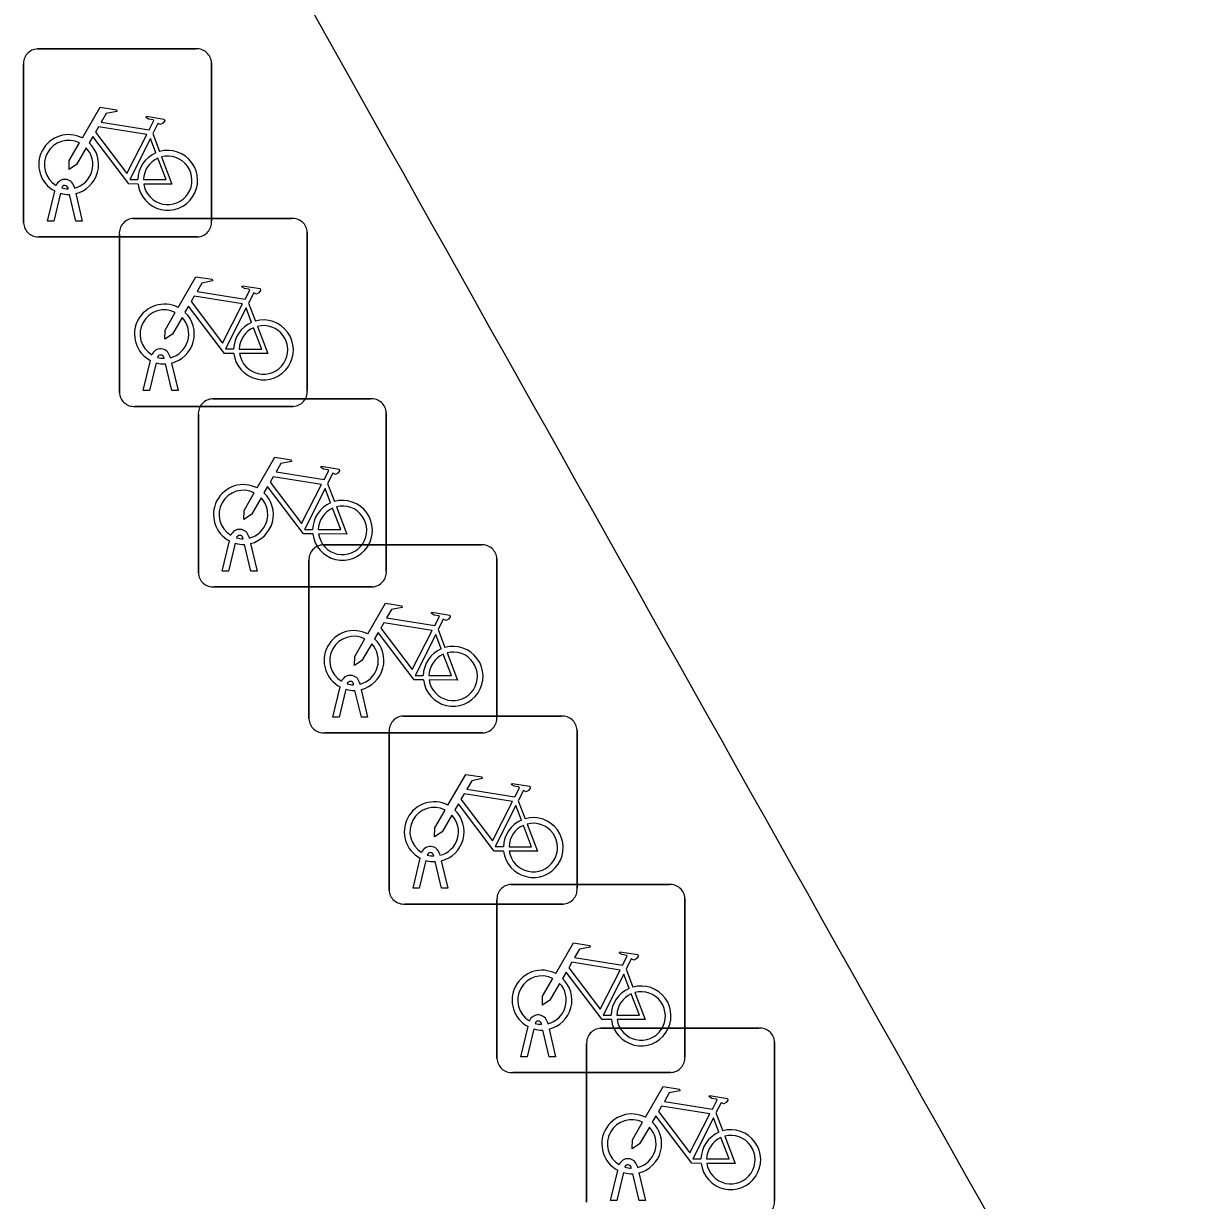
# Model space of a CAD drawing. Extents: x 161087 to 161922, y 382574 to 383873.
# Drawn here: x 161528.71 to 161534.93, y 383349.11 to 383355.36 of the extents above; entities that cross this region are included whole.
import ezdxf

# ---------------------------------------------------------------- set-up
doc = ezdxf.new("R2010")
doc.units = 0
doc.layers.add('IMGEO_Fietsenrek', color=7, linetype='Continuous')
doc.layers.add('IMGEO_Fietspad_gesloten', color=7, linetype='Continuous')

msp = doc.modelspace()

# ---------------------------------------------------------------- linework, layer by layer
at = {"layer": 'IMGEO_Fietsenrek'}
for p, q in [((161528.7849, 383355.2285), (161529.6258, 383355.2285)), ((161529.6258, 383355.2285), (161528.7849, 383355.2285)), ((161528.7105, 383354.3039), (161528.7105, 383355.1448)), ((161528.7105, 383355.1448), (161528.7105, 383354.3039)), ((161529.7095, 383355.1541), (161529.7095, 383354.3132)), ((161529.7095, 383354.3132), (161529.7095, 383355.1541)), ((161529.3972, 383354.7782), (161529.4335, 383354.683)), ((161528.9786, 383354.4964), (161528.9804, 383354.4885)), ((161528.8375, 383354.3133), (161528.8758, 383354.4733)), ((161528.9062, 383354.4611), (161528.8709, 383354.3133)), ((161528.9479, 383354.4849), (161528.9469, 383354.4892)), ((161528.989, 383354.3133), (161528.9551, 383354.455)), ((161528.9874, 383354.4593), (161529.0224, 383354.3133)), ((161528.8709, 383354.3133), (161528.8375, 383354.3133)), ((161529.0224, 383354.3133), (161528.989, 383354.3133)), ((161529.2939, 383354.3275), (161530.1348, 383354.3275)), ((161530.1348, 383354.3275), (161529.2939, 383354.3275)), ((161529.2195, 383353.4029), (161529.2195, 383354.2438)), ((161529.2195, 383354.2438), (161529.2195, 383353.4029)), ((161530.2185, 383354.2531), (161530.2185, 383353.4122)), ((161530.2185, 383353.4122), (161530.2185, 383354.2531)), ((161529.6351, 383354.2295), (161528.7942, 383354.2295)), ((161528.7942, 383354.2295), (161529.6351, 383354.2295)), ((161529.9062, 383353.8772), (161529.9425, 383353.782)), ((161529.3465, 383353.4123), (161529.3848, 383353.5723)), ((161529.4152, 383353.5601), (161529.3799, 383353.4123)), ((161529.4569, 383353.5839), (161529.4559, 383353.5882)), ((161529.4876, 383353.5954), (161529.4894, 383353.5875)), ((161529.4964, 383353.5583), (161529.5314, 383353.4123)), ((161529.498, 383353.4123), (161529.4641, 383353.554)), ((161529.3799, 383353.4123), (161529.3465, 383353.4123)), ((161529.5314, 383353.4123), (161529.498, 383353.4123)), ((161529.7139, 383353.3685), (161530.5548, 383353.3685)), ((161530.5548, 383353.3685), (161529.7139, 383353.3685)), ((161530.1441, 383353.3285), (161529.3032, 383353.3285)), ((161529.3032, 383353.3285), (161530.1441, 383353.3285)), ((161529.6395, 383352.4439), (161529.6395, 383353.2848)), ((161529.6395, 383353.2848), (161529.6395, 383352.4439)), ((161530.6385, 383353.2941), (161530.6385, 383352.4532)), ((161530.6385, 383352.4532), (161530.6385, 383353.2941)), ((161530.3262, 383352.9182), (161530.3625, 383352.823)), ((161529.8769, 383352.6249), (161529.8759, 383352.6292)), ((161529.9076, 383352.6364), (161529.9094, 383352.6285)), ((161529.7665, 383352.4533), (161529.8048, 383352.6133)), ((161529.8352, 383352.6011), (161529.7999, 383352.4533)), ((161529.918, 383352.4533), (161529.8841, 383352.595)), ((161529.9164, 383352.5993), (161529.9514, 383352.4533)), ((161530.3019, 383352.5925), (161531.1428, 383352.5925)), ((161531.1428, 383352.5925), (161530.3019, 383352.5925)), ((161530.2275, 383351.6679), (161530.2275, 383352.5088)), ((161530.2275, 383352.5088), (161530.2275, 383351.6679)), ((161531.2265, 383352.5181), (161531.2265, 383351.6772)), ((161531.2265, 383351.6772), (161531.2265, 383352.5181)), ((161529.7999, 383352.4533), (161529.7665, 383352.4533)), ((161529.9514, 383352.4533), (161529.918, 383352.4533)), ((161530.5641, 383352.3695), (161529.7232, 383352.3695)), ((161529.7232, 383352.3695), (161530.5641, 383352.3695)), ((161530.9142, 383352.1422), (161530.9505, 383352.047)), ((161530.3545, 383351.6773), (161530.3928, 383351.8373)), ((161530.4232, 383351.8251), (161530.3879, 383351.6773)), ((161530.4649, 383351.8489), (161530.4639, 383351.8532)), ((161530.506, 383351.6773), (161530.4721, 383351.819)), ((161530.4956, 383351.8604), (161530.4974, 383351.8525)), ((161530.5044, 383351.8233), (161530.5394, 383351.6773)), ((161530.7279, 383351.6825), (161531.5688, 383351.6825)), ((161531.5688, 383351.6825), (161530.7279, 383351.6825)), ((161530.3879, 383351.6773), (161530.3545, 383351.6773)), ((161530.5394, 383351.6773), (161530.506, 383351.6773)), ((161531.1521, 383351.5935), (161530.3112, 383351.5935)), ((161530.3112, 383351.5935), (161531.1521, 383351.5935)), ((161530.6535, 383350.7579), (161530.6535, 383351.5988)), ((161530.6535, 383351.5988), (161530.6535, 383350.7579)), ((161531.6525, 383351.6081), (161531.6525, 383350.7672)), ((161531.6525, 383350.7672), (161531.6525, 383351.6081)), ((161531.3402, 383351.2322), (161531.3765, 383351.137)), ((161530.8909, 383350.9389), (161530.8899, 383350.9432)), ((161530.9216, 383350.9504), (161530.9234, 383350.9425)), ((161530.7805, 383350.7673), (161530.8188, 383350.9273)), ((161530.8492, 383350.9151), (161530.8139, 383350.7673)), ((161530.932, 383350.7673), (161530.8981, 383350.909)), ((161530.9304, 383350.9133), (161530.9654, 383350.7673)), ((161530.8139, 383350.7673), (161530.7805, 383350.7673)), ((161530.9654, 383350.7673), (161530.932, 383350.7673)), ((161531.3009, 383350.7875), (161532.1418, 383350.7875)), ((161532.1418, 383350.7875), (161531.3009, 383350.7875)), ((161531.5781, 383350.6835), (161530.7372, 383350.6835)), ((161530.7372, 383350.6835), (161531.5781, 383350.6835)), ((161531.2265, 383349.8629), (161531.2265, 383350.7038)), ((161531.2265, 383350.7038), (161531.2265, 383349.8629)), ((161532.2255, 383350.7131), (161532.2255, 383349.8722)), ((161532.2255, 383349.8722), (161532.2255, 383350.7131)), ((161531.9132, 383350.3372), (161531.9495, 383350.242)), ((161531.4946, 383350.0554), (161531.4964, 383350.0475)), ((161531.3535, 383349.8723), (161531.3918, 383350.0323)), ((161531.4222, 383350.0201), (161531.3869, 383349.8723)), ((161531.4639, 383350.0439), (161531.4629, 383350.0482)), ((161531.505, 383349.8723), (161531.4711, 383350.014)), ((161531.5034, 383350.0183), (161531.5384, 383349.8723)), ((161531.7779, 383350.0235), (161532.6188, 383350.0235)), ((161532.6188, 383350.0235), (161531.7779, 383350.0235)), ((161531.7035, 383349.0989), (161531.7035, 383349.9398)), ((161531.7035, 383349.9398), (161531.7035, 383349.0989)), ((161532.7025, 383349.9491), (161532.7025, 383349.1082)), ((161532.7025, 383349.1082), (161532.7025, 383349.9491)), ((161531.3869, 383349.8723), (161531.3535, 383349.8723)), ((161531.5384, 383349.8723), (161531.505, 383349.8723)), ((161532.1511, 383349.7885), (161531.3102, 383349.7885)), ((161531.3102, 383349.7885), (161532.1511, 383349.7885)), ((161532.3902, 383349.5732), (161532.4265, 383349.478)), ((161531.8305, 383349.1083), (161531.8688, 383349.2683)), ((161531.8992, 383349.2561), (161531.8639, 383349.1083)), ((161531.9409, 383349.2799), (161531.9399, 383349.2842)), ((161531.982, 383349.1083), (161531.9481, 383349.25)), ((161531.9716, 383349.2914), (161531.9734, 383349.2835)), ((161531.9804, 383349.2543), (161532.0154, 383349.1083)), ((161531.8639, 383349.1083), (161531.8305, 383349.1083)), ((161532.0154, 383349.1083), (161531.982, 383349.1083))]:
    msp.add_line(p, q, dxfattribs=at)
for points in [[(161529.0231, 383354.7552), (161529.1178, 383354.9187), (161529.204, 383354.9049), (161529.2057, 383354.8962), (161529.1496, 383354.8853), (161529.1234, 383354.84), (161529.3786, 383354.7992)], [(161529.3786, 383354.7992), (161529.4036, 383354.848), (161529.3985, 383354.852), (161529.3753, 383354.8557), (161529.3626, 383354.8632), (161529.3616, 383354.8663), (161529.3638, 383354.8709), (161529.4586, 383354.8558), (161529.4609, 383354.8455), (161529.4515, 383354.8331), (161529.4391, 383354.8267), (161529.4246, 383354.8329), (161529.3972, 383354.7782)], [(161529.3657, 383354.774), (161529.1089, 383354.815), (161529.0922, 383354.7862), (161529.2592, 383354.5659), (161529.3657, 383354.774)], [(161529.3188, 383354.5105), (161529.2691, 383354.5106), (161529.0784, 383354.7623), (161529.0594, 383354.7295)], [(161529.4137, 383354.676), (161529.3844, 383354.7528), (161529.275, 383354.5347), (161529.3177, 383354.5346)], [(161529.0438, 383354.7027), (161528.9922, 383354.6135), (161528.9523, 383354.5875), (161528.9535, 383354.635), (161529.008, 383354.7292)], [(161529.3477, 383354.5345), (161529.4676, 383354.5343), (161529.4244, 383354.6479)], [(161529.4442, 383354.6548), (161529.4992, 383354.5102), (161529.3491, 383354.5105)], [(161529.5321, 383353.8542), (161529.6268, 383354.0177), (161529.713, 383354.0039), (161529.7147, 383353.9952), (161529.6586, 383353.9843), (161529.6324, 383353.939), (161529.8876, 383353.8982)], [(161529.8876, 383353.8982), (161529.9126, 383353.947), (161529.9075, 383353.951), (161529.8843, 383353.9547), (161529.8716, 383353.9622), (161529.8706, 383353.9653), (161529.8728, 383353.9699), (161529.9676, 383353.9548), (161529.9699, 383353.9445), (161529.9605, 383353.9321), (161529.9481, 383353.9257), (161529.9336, 383353.9319), (161529.9062, 383353.8772)], [(161529.8747, 383353.873), (161529.6179, 383353.914), (161529.6012, 383353.8852), (161529.7682, 383353.6649), (161529.8747, 383353.873)], [(161529.5528, 383353.8017), (161529.5012, 383353.7125), (161529.4613, 383353.6865), (161529.4625, 383353.734), (161529.517, 383353.8282)], [(161529.8278, 383353.6095), (161529.7781, 383353.6096), (161529.5874, 383353.8613), (161529.5684, 383353.8285)], [(161529.9227, 383353.775), (161529.8934, 383353.8518), (161529.784, 383353.6337), (161529.8267, 383353.6336)], [(161529.8567, 383353.6335), (161529.9766, 383353.6333), (161529.9334, 383353.7469)], [(161529.9532, 383353.7538), (161530.0082, 383353.6092), (161529.8581, 383353.6095)], [(161529.9521, 383352.8952), (161530.0468, 383353.0587), (161530.133, 383353.0449), (161530.1347, 383353.0362), (161530.0786, 383353.0253), (161530.0524, 383352.98), (161530.3076, 383352.9392)], [(161530.3076, 383352.9392), (161530.3326, 383352.988), (161530.3275, 383352.992), (161530.3043, 383352.9957), (161530.2916, 383353.0032), (161530.2906, 383353.0063), (161530.2928, 383353.0109), (161530.3876, 383352.9958), (161530.3899, 383352.9855), (161530.3805, 383352.9731), (161530.3681, 383352.9667), (161530.3536, 383352.9729), (161530.3262, 383352.9182)], [(161530.2947, 383352.914), (161530.0379, 383352.955), (161530.0212, 383352.9262), (161530.1882, 383352.7059), (161530.2947, 383352.914)], [(161529.9728, 383352.8427), (161529.9212, 383352.7535), (161529.8813, 383352.7275), (161529.8825, 383352.775), (161529.937, 383352.8692)], [(161530.2478, 383352.6505), (161530.1981, 383352.6506), (161530.0074, 383352.9023), (161529.9884, 383352.8695)], [(161530.3427, 383352.816), (161530.3134, 383352.8928), (161530.204, 383352.6747), (161530.2467, 383352.6746)], [(161530.2767, 383352.6745), (161530.3966, 383352.6743), (161530.3534, 383352.7879)], [(161530.3732, 383352.7948), (161530.4282, 383352.6502), (161530.2781, 383352.6505)], [(161530.5401, 383352.1192), (161530.6348, 383352.2827), (161530.721, 383352.2689), (161530.7227, 383352.2602), (161530.6666, 383352.2493), (161530.6404, 383352.204), (161530.8956, 383352.1632)], [(161530.8827, 383352.138), (161530.6259, 383352.179), (161530.6092, 383352.1502), (161530.7762, 383351.9299), (161530.8827, 383352.138)], [(161530.8956, 383352.1632), (161530.9206, 383352.212), (161530.9155, 383352.216), (161530.8923, 383352.2197), (161530.8796, 383352.2272), (161530.8786, 383352.2303), (161530.8808, 383352.2349), (161530.9756, 383352.2198), (161530.9779, 383352.2095), (161530.9685, 383352.1971), (161530.9561, 383352.1907), (161530.9416, 383352.1969), (161530.9142, 383352.1422)], [(161530.8358, 383351.8745), (161530.7861, 383351.8746), (161530.5954, 383352.1263), (161530.5764, 383352.0935)], [(161530.9307, 383352.04), (161530.9014, 383352.1168), (161530.792, 383351.8987), (161530.8347, 383351.8986)], [(161530.5608, 383352.0667), (161530.5092, 383351.9775), (161530.4693, 383351.9515), (161530.4705, 383351.999), (161530.525, 383352.0932)], [(161530.8647, 383351.8985), (161530.9846, 383351.8983), (161530.9414, 383352.0119)], [(161530.9612, 383352.0188), (161531.0162, 383351.8742), (161530.8661, 383351.8745)], [(161530.9661, 383351.2092), (161531.0608, 383351.3727), (161531.147, 383351.3589), (161531.1487, 383351.3502), (161531.0926, 383351.3393), (161531.0664, 383351.294), (161531.3216, 383351.2532)], [(161531.3216, 383351.2532), (161531.3466, 383351.302), (161531.3415, 383351.306), (161531.3183, 383351.3097), (161531.3056, 383351.3172), (161531.3046, 383351.3203), (161531.3068, 383351.3249), (161531.4016, 383351.3098), (161531.4039, 383351.2995), (161531.3945, 383351.2871), (161531.3821, 383351.2807), (161531.3676, 383351.2869), (161531.3402, 383351.2322)], [(161531.3087, 383351.228), (161531.0519, 383351.269), (161531.0352, 383351.2402), (161531.2022, 383351.0199), (161531.3087, 383351.228)], [(161530.9868, 383351.1567), (161530.9352, 383351.0675), (161530.8953, 383351.0415), (161530.8965, 383351.089), (161530.951, 383351.1832)], [(161531.2618, 383350.9645), (161531.2121, 383350.9646), (161531.0214, 383351.2163), (161531.0024, 383351.1835)], [(161531.3567, 383351.13), (161531.3274, 383351.2068), (161531.218, 383350.9887), (161531.2607, 383350.9886)], [(161531.2907, 383350.9885), (161531.4106, 383350.9883), (161531.3674, 383351.1019)], [(161531.3872, 383351.1088), (161531.4422, 383350.9642), (161531.2921, 383350.9645)], [(161531.5391, 383350.3142), (161531.6338, 383350.4777), (161531.72, 383350.4639), (161531.7217, 383350.4552), (161531.6656, 383350.4443), (161531.6394, 383350.399), (161531.8946, 383350.3582)], [(161531.8946, 383350.3582), (161531.9196, 383350.407), (161531.9145, 383350.411), (161531.8913, 383350.4147), (161531.8786, 383350.4222), (161531.8776, 383350.4253), (161531.8798, 383350.4299), (161531.9746, 383350.4148), (161531.9769, 383350.4045), (161531.9675, 383350.3921), (161531.9551, 383350.3857), (161531.9406, 383350.3919), (161531.9132, 383350.3372)], [(161531.8817, 383350.333), (161531.6249, 383350.374), (161531.6082, 383350.3452), (161531.7752, 383350.1249), (161531.8817, 383350.333)], [(161531.8348, 383350.0695), (161531.7851, 383350.0696), (161531.5944, 383350.3213), (161531.5754, 383350.2885)], [(161531.9297, 383350.235), (161531.9004, 383350.3118), (161531.791, 383350.0937), (161531.8337, 383350.0936)], [(161531.5598, 383350.2617), (161531.5082, 383350.1725), (161531.4683, 383350.1465), (161531.4695, 383350.194), (161531.524, 383350.2882)], [(161531.8637, 383350.0935), (161531.9836, 383350.0933), (161531.9404, 383350.2069)], [(161531.9602, 383350.2138), (161532.0152, 383350.0692), (161531.8651, 383350.0695)], [(161532.0161, 383349.5502), (161532.1108, 383349.7137), (161532.197, 383349.6999), (161532.1987, 383349.6912), (161532.1426, 383349.6803), (161532.1164, 383349.635), (161532.3716, 383349.5942)], [(161532.3716, 383349.5942), (161532.3966, 383349.643), (161532.3915, 383349.647), (161532.3683, 383349.6507), (161532.3556, 383349.6582), (161532.3546, 383349.6613), (161532.3568, 383349.6659), (161532.4516, 383349.6508), (161532.4539, 383349.6405), (161532.4445, 383349.6281), (161532.4321, 383349.6217), (161532.4176, 383349.6279), (161532.3902, 383349.5732)], [(161532.3118, 383349.3055), (161532.2621, 383349.3056), (161532.0714, 383349.5573), (161532.0524, 383349.5245)], [(161532.3587, 383349.569), (161532.1019, 383349.61), (161532.0852, 383349.5812), (161532.2522, 383349.3609), (161532.3587, 383349.569)], [(161532.0368, 383349.4977), (161531.9852, 383349.4085), (161531.9453, 383349.3825), (161531.9465, 383349.43), (161532.001, 383349.5242)], [(161532.4067, 383349.471), (161532.3774, 383349.5478), (161532.268, 383349.3297), (161532.3107, 383349.3296)], [(161532.3407, 383349.3295), (161532.4606, 383349.3293), (161532.4174, 383349.4429)], [(161532.4372, 383349.4498), (161532.4922, 383349.3052), (161532.3421, 383349.3055)]]:
    msp.add_lwpolyline(points, dxfattribs=at)
for centre, radius, start, end in [((161528.7882, 383355.1506), 0.0779, 92.4484, 184.28452), ((161528.7882, 383355.1506), 0.0779, 92.4484, 184.28452), ((161529.6316, 383355.1508), 0.0779, 2.4484, 94.28452), ((161529.6316, 383355.1508), 0.0779, 2.4484, 94.28452), ((161528.9501, 383354.6139), 0.159, 62.67661, 242.13685), ((161528.9501, 383354.6139), 0.129, 63.31916, 238.90302), ((161528.9501, 383354.6139), 0.129, 283.60429, 43.43025), ((161528.9501, 383354.6139), 0.159, 283.5766, 46.60424), ((161529.4767, 383354.5299), 0.159, 187.0065, 105.77075), ((161529.4767, 383354.5299), 0.159, 113.3408, 178.32165), ((161529.4767, 383354.5299), 0.129, 113.92302, 177.95563), ((161529.4767, 383354.5299), 0.129, 188.67146, 104.58832), ((161528.9299, 383354.4853), 0.0499, 12.8025, 158.69338), ((161528.9299, 383354.4853), 0.0174, 12.8025, 163.45023), ((161528.9501, 383354.6139), 0.159, 253.99666, 271.78671), ((161528.9501, 383354.6139), 0.129, 253.41502, 269.02044), ((161529.2972, 383354.2496), 0.0779, 92.4484, 184.28452), ((161529.2972, 383354.2496), 0.0779, 92.4484, 184.28452), ((161529.6318, 383354.3074), 0.0779, 272.4484, 4.28452), ((161529.6318, 383354.3074), 0.0779, 272.4484, 4.28452), ((161530.1406, 383354.2498), 0.0779, 2.4484, 94.28452), ((161530.1406, 383354.2498), 0.0779, 2.4484, 94.28452), ((161528.7884, 383354.3072), 0.0779, 182.4484, 274.28452), ((161528.7884, 383354.3072), 0.0779, 182.4484, 274.28452), ((161529.4591, 383353.7129), 0.159, 62.67661, 242.13685), ((161529.4591, 383353.7129), 0.129, 63.31916, 238.90302), ((161529.4591, 383353.7129), 0.159, 283.5766, 46.60424), ((161529.4591, 383353.7129), 0.129, 283.60429, 43.43025), ((161529.9857, 383353.6289), 0.159, 113.3408, 178.32165), ((161529.9857, 383353.6289), 0.159, 187.0065, 105.77075), ((161529.9857, 383353.6289), 0.129, 113.92302, 177.95563), ((161529.9857, 383353.6289), 0.129, 188.67146, 104.58832), ((161529.4389, 383353.5843), 0.0499, 12.8025, 158.69338), ((161529.4591, 383353.7129), 0.159, 253.99666, 271.78671), ((161529.4389, 383353.5843), 0.0174, 12.8025, 163.45023), ((161529.4591, 383353.7129), 0.129, 253.41502, 269.02044), ((161529.2974, 383353.4062), 0.0779, 182.4484, 274.28452), ((161529.2974, 383353.4062), 0.0779, 182.4484, 274.28452), ((161529.7172, 383353.2906), 0.0779, 92.4484, 184.28452), ((161529.7172, 383353.2906), 0.0779, 92.4484, 184.28452), ((161530.1408, 383353.4064), 0.0779, 272.4484, 4.28452), ((161530.1408, 383353.4064), 0.0779, 272.4484, 4.28452), ((161530.5606, 383353.2908), 0.0779, 2.4484, 94.28452), ((161530.5606, 383353.2908), 0.0779, 2.4484, 94.28452), ((161529.8791, 383352.7539), 0.159, 62.67661, 242.13685), ((161529.8791, 383352.7539), 0.129, 63.31916, 238.90302), ((161529.8791, 383352.7539), 0.159, 283.5766, 46.60424), ((161529.8791, 383352.7539), 0.129, 283.60429, 43.43025), ((161530.4057, 383352.6699), 0.159, 113.3408, 178.32165), ((161530.4057, 383352.6699), 0.159, 187.0065, 105.77075), ((161530.4057, 383352.6699), 0.129, 113.92302, 177.95563), ((161530.4057, 383352.6699), 0.129, 188.67146, 104.58832), ((161529.8589, 383352.6253), 0.0499, 12.8025, 158.69338), ((161529.8589, 383352.6253), 0.0174, 12.8025, 163.45023), ((161529.8791, 383352.7539), 0.129, 253.41502, 269.02044), ((161529.8791, 383352.7539), 0.159, 253.99666, 271.78671), ((161530.3052, 383352.5146), 0.0779, 92.4484, 184.28452), ((161530.3052, 383352.5146), 0.0779, 92.4484, 184.28452), ((161531.1486, 383352.5148), 0.0779, 2.4484, 94.28452), ((161531.1486, 383352.5148), 0.0779, 2.4484, 94.28452), ((161529.7174, 383352.4472), 0.0779, 182.4484, 274.28452), ((161529.7174, 383352.4472), 0.0779, 182.4484, 274.28452), ((161530.5608, 383352.4474), 0.0779, 272.4484, 4.28452), ((161530.5608, 383352.4474), 0.0779, 272.4484, 4.28452), ((161530.4671, 383351.9779), 0.159, 62.67661, 242.13685), ((161530.4671, 383351.9779), 0.129, 63.31916, 238.90302), ((161530.4671, 383351.9779), 0.129, 283.60429, 43.43025), ((161530.4671, 383351.9779), 0.159, 283.5766, 46.60424), ((161530.9937, 383351.8939), 0.159, 113.3408, 178.32165), ((161530.9937, 383351.8939), 0.159, 187.0065, 105.77075), ((161530.9937, 383351.8939), 0.129, 113.92302, 177.95563), ((161530.9937, 383351.8939), 0.129, 188.67146, 104.58832), ((161530.4469, 383351.8493), 0.0499, 12.8025, 158.69338), ((161530.4469, 383351.8493), 0.0174, 12.8025, 163.45023), ((161530.4671, 383351.9779), 0.159, 253.99666, 271.78671), ((161530.4671, 383351.9779), 0.129, 253.41502, 269.02044), ((161530.7312, 383351.6046), 0.0779, 92.4484, 184.28452), ((161530.7312, 383351.6046), 0.0779, 92.4484, 184.28452), ((161531.5746, 383351.6048), 0.0779, 2.4484, 94.28452), ((161531.5746, 383351.6048), 0.0779, 2.4484, 94.28452), ((161530.3054, 383351.6712), 0.0779, 182.4484, 274.28452), ((161530.3054, 383351.6712), 0.0779, 182.4484, 274.28452), ((161531.1488, 383351.6714), 0.0779, 272.4484, 4.28452), ((161531.1488, 383351.6714), 0.0779, 272.4484, 4.28452), ((161530.8931, 383351.0679), 0.159, 62.67661, 242.13685), ((161530.8931, 383351.0679), 0.129, 63.31916, 238.90302), ((161530.8931, 383351.0679), 0.159, 283.5766, 46.60424), ((161530.8931, 383351.0679), 0.129, 283.60429, 43.43025), ((161531.4197, 383350.9839), 0.159, 113.3408, 178.32165), ((161531.4197, 383350.9839), 0.159, 187.0065, 105.77075), ((161531.4197, 383350.9839), 0.129, 113.92302, 177.95563), ((161531.4197, 383350.9839), 0.129, 188.67146, 104.58832), ((161530.8729, 383350.9393), 0.0499, 12.8025, 158.69338), ((161530.8729, 383350.9393), 0.0174, 12.8025, 163.45023), ((161530.8931, 383351.0679), 0.129, 253.41502, 269.02044), ((161530.8931, 383351.0679), 0.159, 253.99666, 271.78671), ((161530.7314, 383350.7612), 0.0779, 182.4484, 274.28452), ((161530.7314, 383350.7612), 0.0779, 182.4484, 274.28452), ((161531.3042, 383350.7096), 0.0779, 92.4484, 184.28452), ((161531.3042, 383350.7096), 0.0779, 92.4484, 184.28452), ((161531.5748, 383350.7614), 0.0779, 272.4484, 4.28452), ((161531.5748, 383350.7614), 0.0779, 272.4484, 4.28452), ((161532.1476, 383350.7098), 0.0779, 2.4484, 94.28452), ((161532.1476, 383350.7098), 0.0779, 2.4484, 94.28452), ((161531.4661, 383350.1729), 0.159, 62.67661, 242.13685), ((161531.4661, 383350.1729), 0.129, 63.31916, 238.90302), ((161531.4661, 383350.1729), 0.129, 283.60429, 43.43025), ((161531.4661, 383350.1729), 0.159, 283.5766, 46.60424), ((161531.9927, 383350.0889), 0.159, 187.0065, 105.77075), ((161531.9927, 383350.0889), 0.159, 113.3408, 178.32165), ((161531.9927, 383350.0889), 0.129, 113.92302, 177.95563), ((161531.9927, 383350.0889), 0.129, 188.67146, 104.58832), ((161531.4459, 383350.0443), 0.0499, 12.8025, 158.69338), ((161531.4459, 383350.0443), 0.0174, 12.8025, 163.45023), ((161531.4661, 383350.1729), 0.159, 253.99666, 271.78671), ((161531.4661, 383350.1729), 0.129, 253.41502, 269.02044), ((161531.7812, 383349.9456), 0.0779, 92.4484, 184.28452), ((161531.7812, 383349.9456), 0.0779, 92.4484, 184.28452), ((161532.6246, 383349.9458), 0.0779, 2.4484, 94.28452), ((161532.6246, 383349.9458), 0.0779, 2.4484, 94.28452), ((161532.1478, 383349.8664), 0.0779, 272.4484, 4.28452), ((161532.1478, 383349.8664), 0.0779, 272.4484, 4.28452), ((161531.3044, 383349.8662), 0.0779, 182.4484, 274.28452), ((161531.3044, 383349.8662), 0.0779, 182.4484, 274.28452), ((161531.9431, 383349.4089), 0.159, 62.67661, 242.13685), ((161531.9431, 383349.4089), 0.129, 63.31916, 238.90302), ((161531.9431, 383349.4089), 0.129, 283.60429, 43.43025), ((161531.9431, 383349.4089), 0.159, 283.5766, 46.60424), ((161532.4697, 383349.3249), 0.159, 113.3408, 178.32165), ((161532.4697, 383349.3249), 0.159, 187.0065, 105.77075), ((161532.4697, 383349.3249), 0.129, 113.92302, 177.95563), ((161532.4697, 383349.3249), 0.129, 188.67146, 104.58832), ((161531.9229, 383349.2803), 0.0499, 12.8025, 158.69338), ((161531.9431, 383349.4089), 0.159, 253.99666, 271.78671), ((161531.9229, 383349.2803), 0.0174, 12.8025, 163.45023), ((161531.9431, 383349.4089), 0.129, 253.41502, 269.02044), ((161532.6248, 383349.1024), 0.0779, 272.4484, 4.28452), ((161532.6248, 383349.1024), 0.0779, 272.4484, 4.28452)]:
    msp.add_arc(centre, radius, start, end, dxfattribs=at)
at = {"layer": 'IMGEO_Fietspad_gesloten'}
msp.add_arc((165923.8498, 385817.7166), 5036.5282, 209.2518376, 209.4801537, dxfattribs=at)

doc.saveas('drawing.dxf')
